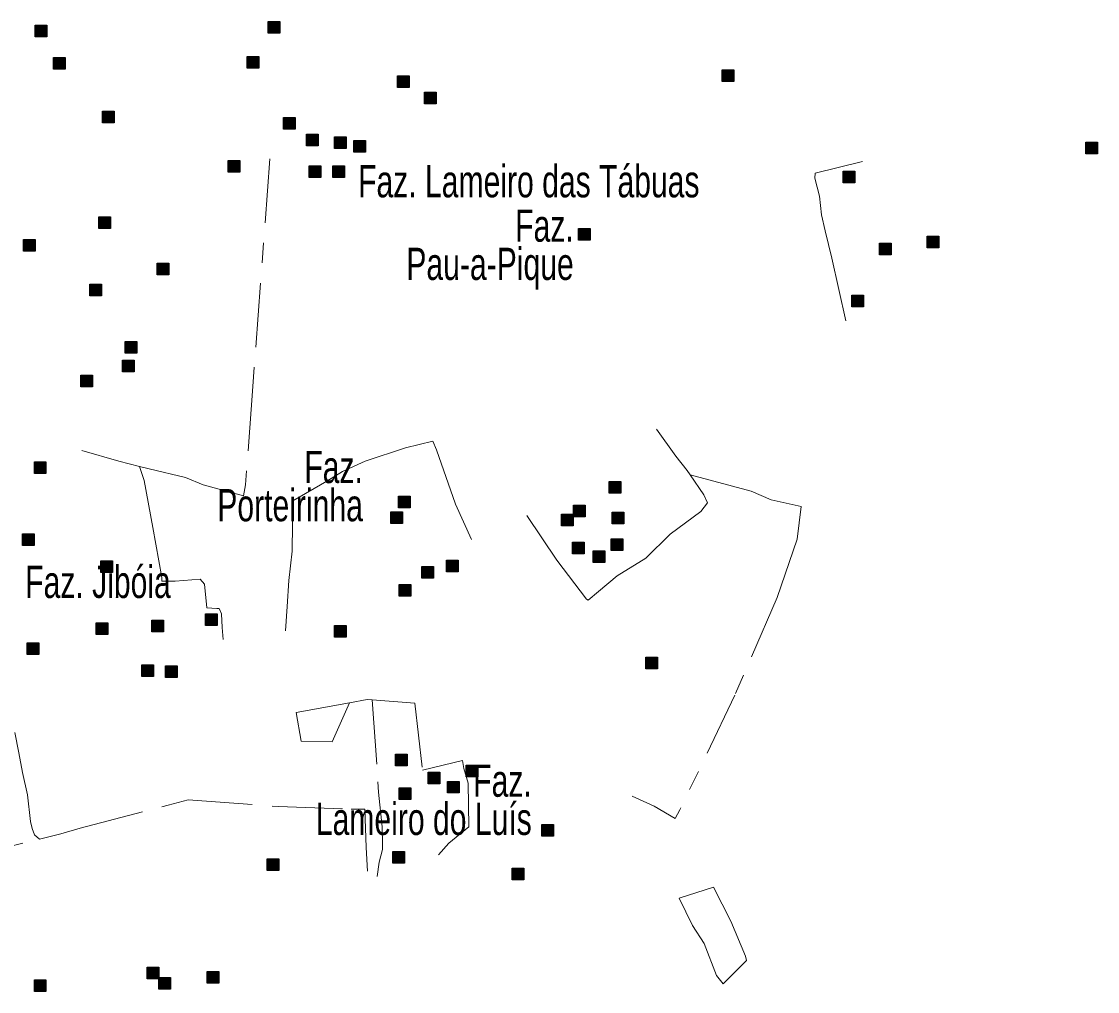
# Model space of a CAD drawing. Extents: x 445.4 to 500, y 8728.7 to 8784.
# Drawn here: x 482.58 to 487.94, y 8733.85 to 8738.67 of the extents above; entities that cross this region are included whole.
import ezdxf
from ezdxf.enums import TextEntityAlignment as Align

# ---------------------------------------------------------------- set-up
doc = ezdxf.new("R2010")
doc.units = 0
doc.header["$LTSCALE"] = 0.064
doc.linetypes.add('DOT_DASHED', pattern=[7.7, 5, -1.2, 0.3, -1.2])
doc.layers.add('2', color=7, linetype='Continuous', lineweight=25)
doc.layers.add('22', color=7, linetype='DOT_DASHED', lineweight=13)
doc.layers.add('61', color=7, linetype='Continuous')

msp = doc.modelspace()

# ---------------------------------------------------------------- hatches: boundary and pattern name
at = {"layer": '2'}
for points in [[(482.6522, 8738.6562), (482.7102, 8738.6562), (482.7102, 8738.5982), (482.6522, 8738.5982)], [(483.8113, 8738.6745), (483.8693, 8738.6745), (483.8693, 8738.6165), (483.8113, 8738.6165)], [(482.7436, 8738.4954), (482.8016, 8738.4954), (482.8016, 8738.4374), (482.7436, 8738.4374)], [(483.7074, 8738.5), (483.7654, 8738.5), (483.7654, 8738.442), (483.7074, 8738.442)], [(484.4541, 8738.4049), (484.5121, 8738.4049), (484.5121, 8738.3469), (484.4541, 8738.3469)], [(486.0694, 8738.4339), (486.1274, 8738.4339), (486.1274, 8738.3759), (486.0694, 8738.3759)], [(484.5898, 8738.3234), (484.6478, 8738.3234), (484.6478, 8738.2654), (484.5898, 8738.2654)], [(482.988, 8738.2283), (483.046, 8738.2283), (483.046, 8738.1703), (482.988, 8738.1703)], [(483.8884, 8738.1966), (483.9464, 8738.1966), (483.9464, 8738.1386), (483.8884, 8738.1386)], [(484.0016, 8738.1151), (484.0596, 8738.1151), (484.0596, 8738.0571), (484.0016, 8738.0571)], [(484.1418, 8738.1016), (484.1998, 8738.1016), (484.1998, 8738.0436), (484.1418, 8738.0436)], [(484.2369, 8738.0834), (484.2949, 8738.0834), (484.2949, 8738.0254), (484.2369, 8738.0254)], [(487.8784, 8738.0739), (487.9364, 8738.0739), (487.9364, 8738.0159), (487.8784, 8738.0159)], [(483.6124, 8737.9838), (483.6704, 8737.9838), (483.6704, 8737.9258), (483.6124, 8737.9258)], [(484.0151, 8737.9567), (484.0731, 8737.9567), (484.0731, 8737.8987), (484.0151, 8737.8987)], [(484.1328, 8737.9567), (484.1908, 8737.9567), (484.1908, 8737.8987), (484.1328, 8737.8987)], [(486.6708, 8737.9309), (486.7288, 8737.9309), (486.7288, 8737.8729), (486.6708, 8737.8729)], [(482.9699, 8737.7031), (483.0279, 8737.7031), (483.0279, 8737.6451), (482.9699, 8737.6451)], [(485.3547, 8737.6448), (485.4127, 8737.6448), (485.4127, 8737.5868), (485.3547, 8737.5868)], [(482.5943, 8737.59), (482.6523, 8737.59), (482.6523, 8737.532), (482.5943, 8737.532)], [(487.0893, 8737.6077), (487.1473, 8737.6077), (487.1473, 8737.5497), (487.0893, 8737.5497)], [(486.8516, 8737.5716), (486.9096, 8737.5716), (486.9096, 8737.5136), (486.8516, 8737.5136)], [(483.2595, 8737.4722), (483.3175, 8737.4722), (483.3175, 8737.4142), (483.2595, 8737.4142)], [(482.9246, 8737.3681), (482.9826, 8737.3681), (482.9826, 8737.3101), (482.9246, 8737.3101)], [(486.7151, 8737.3144), (486.7731, 8737.3144), (486.7731, 8737.2564), (486.7151, 8737.2564)], [(483.1011, 8737.0829), (483.1591, 8737.0829), (483.1591, 8737.0249), (483.1011, 8737.0249)], [(483.0875, 8736.9906), (483.1455, 8736.9906), (483.1455, 8736.9326), (483.0875, 8736.9326)], [(482.8794, 8736.9154), (482.9374, 8736.9154), (482.9374, 8736.8574), (482.8794, 8736.8574)], [(482.6486, 8736.4853), (482.7066, 8736.4853), (482.7066, 8736.4273), (482.6486, 8736.4273)], [(485.5075, 8736.3873), (485.5655, 8736.3873), (485.5655, 8736.3293), (485.5075, 8736.3293)], [(484.4599, 8736.3137), (484.5179, 8736.3137), (484.5179, 8736.2557), (484.4599, 8736.2557)], [(485.33, 8736.2689), (485.388, 8736.2689), (485.388, 8736.2109), (485.33, 8736.2109)], [(484.4224, 8736.2362), (484.4804, 8736.2362), (484.4804, 8736.1782), (484.4224, 8736.1782)], [(485.2709, 8736.2245), (485.3289, 8736.2245), (485.3289, 8736.1665), (485.2709, 8736.1665)], [(485.5222, 8736.2344), (485.5802, 8736.2344), (485.5802, 8736.1764), (485.5222, 8736.1764)], [(482.5898, 8736.1276), (482.6478, 8736.1276), (482.6478, 8736.0696), (482.5898, 8736.0696)], [(485.3248, 8736.0852), (485.3828, 8736.0852), (485.3828, 8736.0272), (485.3248, 8736.0272)], [(485.5173, 8736.1012), (485.5753, 8736.1012), (485.5753, 8736.0432), (485.5173, 8736.0432)], [(485.4286, 8736.042), (485.4866, 8736.042), (485.4866, 8735.984), (485.4286, 8735.984)], [(482.9789, 8735.9918), (483.0369, 8735.9918), (483.0369, 8735.9338), (482.9789, 8735.9338)], [(484.6984, 8735.9963), (484.7564, 8735.9963), (484.7564, 8735.9383), (484.6984, 8735.9383)], [(484.5762, 8735.9646), (484.6342, 8735.9646), (484.6342, 8735.9066), (484.5762, 8735.9066)], [(484.4631, 8735.8741), (484.5211, 8735.8741), (484.5211, 8735.8161), (484.4631, 8735.8161)], [(483.4993, 8735.7292), (483.5573, 8735.7292), (483.5573, 8735.6712), (483.4993, 8735.6712)], [(482.9563, 8735.6839), (483.0143, 8735.6839), (483.0143, 8735.6259), (482.9563, 8735.6259)], [(483.2323, 8735.6975), (483.2903, 8735.6975), (483.2903, 8735.6395), (483.2323, 8735.6395)], [(484.1418, 8735.6703), (484.1998, 8735.6703), (484.1998, 8735.6123), (484.1418, 8735.6123)], [(482.6124, 8735.5843), (482.6704, 8735.5843), (482.6704, 8735.5263), (482.6124, 8735.5263)], [(485.6898, 8735.5143), (485.7478, 8735.5143), (485.7478, 8735.4563), (485.6898, 8735.4563)], [(483.1825, 8735.4756), (483.2405, 8735.4756), (483.2405, 8735.4176), (483.1825, 8735.4176)], [(483.3002, 8735.4711), (483.3582, 8735.4711), (483.3582, 8735.4131), (483.3002, 8735.4131)], [(484.445, 8735.0319), (484.503, 8735.0319), (484.503, 8734.9739), (484.445, 8734.9739)], [(484.796, 8734.9764), (484.854, 8734.9764), (484.854, 8734.9184), (484.796, 8734.9184)], [(484.6079, 8734.9414), (484.6659, 8734.9414), (484.6659, 8734.8834), (484.6079, 8734.8834)], [(484.4631, 8734.8644), (484.5211, 8734.8644), (484.5211, 8734.8064), (484.4631, 8734.8064)], [(484.7029, 8734.8961), (484.7609, 8734.8961), (484.7609, 8734.8381), (484.7029, 8734.8381)], [(485.1723, 8734.6809), (485.2303, 8734.6809), (485.2303, 8734.6229), (485.1723, 8734.6229)], [(484.4314, 8734.5475), (484.4894, 8734.5475), (484.4894, 8734.4895), (484.4314, 8734.4895)], [(483.807, 8734.5113), (483.865, 8734.5113), (483.865, 8734.4533), (483.807, 8734.4533)], [(485.0244, 8734.4639), (485.0824, 8734.4639), (485.0824, 8734.4059), (485.0244, 8734.4059)], [(483.2097, 8733.9725), (483.2677, 8733.9725), (483.2677, 8733.9145), (483.2097, 8733.9145)], [(483.5083, 8733.9499), (483.5663, 8733.9499), (483.5663, 8733.8919), (483.5083, 8733.8919)], [(482.6486, 8733.9091), (482.7066, 8733.9091), (482.7066, 8733.8511), (482.6486, 8733.8511)], [(483.2683, 8733.9208), (483.3263, 8733.9208), (483.3263, 8733.8628), (483.2683, 8733.8628)]]:
    msp.add_hatch(color=256, dxfattribs=at).paths.add_polyline_path(points)

# ---------------------------------------------------------------- linework, layer by layer
for points in [[(482.6522, 8738.6562), (482.7102, 8738.6562), (482.7102, 8738.5982), (482.6522, 8738.5982)], [(483.8113, 8738.6745), (483.8693, 8738.6745), (483.8693, 8738.6165), (483.8113, 8738.6165)], [(482.7436, 8738.4954), (482.8016, 8738.4954), (482.8016, 8738.4374), (482.7436, 8738.4374)], [(483.7074, 8738.5), (483.7654, 8738.5), (483.7654, 8738.442), (483.7074, 8738.442)], [(484.4541, 8738.4049), (484.5121, 8738.4049), (484.5121, 8738.3469), (484.4541, 8738.3469)], [(486.0694, 8738.4339), (486.1274, 8738.4339), (486.1274, 8738.3759), (486.0694, 8738.3759)], [(484.5898, 8738.3234), (484.6478, 8738.3234), (484.6478, 8738.2654), (484.5898, 8738.2654)], [(482.988, 8738.2283), (483.046, 8738.2283), (483.046, 8738.1703), (482.988, 8738.1703)], [(483.8884, 8738.1966), (483.9464, 8738.1966), (483.9464, 8738.1386), (483.8884, 8738.1386)], [(484.0016, 8738.1151), (484.0596, 8738.1151), (484.0596, 8738.0571), (484.0016, 8738.0571)], [(484.1418, 8738.1016), (484.1998, 8738.1016), (484.1998, 8738.0436), (484.1418, 8738.0436)], [(484.2369, 8738.0834), (484.2949, 8738.0834), (484.2949, 8738.0254), (484.2369, 8738.0254)], [(487.8784, 8738.0739), (487.9364, 8738.0739), (487.9364, 8738.0159), (487.8784, 8738.0159)], [(483.6124, 8737.9838), (483.6704, 8737.9838), (483.6704, 8737.9258), (483.6124, 8737.9258)], [(484.0151, 8737.9567), (484.0731, 8737.9567), (484.0731, 8737.8987), (484.0151, 8737.8987)], [(484.1328, 8737.9567), (484.1908, 8737.9567), (484.1908, 8737.8987), (484.1328, 8737.8987)], [(486.6708, 8737.9309), (486.7288, 8737.9309), (486.7288, 8737.8729), (486.6708, 8737.8729)], [(482.9699, 8737.7031), (483.0279, 8737.7031), (483.0279, 8737.6451), (482.9699, 8737.6451)], [(485.3547, 8737.6448), (485.4127, 8737.6448), (485.4127, 8737.5868), (485.3547, 8737.5868)], [(482.5943, 8737.59), (482.6523, 8737.59), (482.6523, 8737.532), (482.5943, 8737.532)], [(487.0893, 8737.6077), (487.1473, 8737.6077), (487.1473, 8737.5497), (487.0893, 8737.5497)], [(486.8516, 8737.5716), (486.9096, 8737.5716), (486.9096, 8737.5136), (486.8516, 8737.5136)], [(483.2595, 8737.4722), (483.3175, 8737.4722), (483.3175, 8737.4142), (483.2595, 8737.4142)], [(482.9246, 8737.3681), (482.9826, 8737.3681), (482.9826, 8737.3101), (482.9246, 8737.3101)], [(486.7151, 8737.3144), (486.7731, 8737.3144), (486.7731, 8737.2564), (486.7151, 8737.2564)], [(483.1011, 8737.0829), (483.1591, 8737.0829), (483.1591, 8737.0249), (483.1011, 8737.0249)], [(483.0875, 8736.9906), (483.1455, 8736.9906), (483.1455, 8736.9326), (483.0875, 8736.9326)], [(482.8794, 8736.9154), (482.9374, 8736.9154), (482.9374, 8736.8574), (482.8794, 8736.8574)], [(482.6486, 8736.4853), (482.7066, 8736.4853), (482.7066, 8736.4273), (482.6486, 8736.4273)], [(485.5075, 8736.3873), (485.5655, 8736.3873), (485.5655, 8736.3293), (485.5075, 8736.3293)], [(484.4599, 8736.3137), (484.5179, 8736.3137), (484.5179, 8736.2557), (484.4599, 8736.2557)], [(485.33, 8736.2689), (485.388, 8736.2689), (485.388, 8736.2109), (485.33, 8736.2109)], [(484.4224, 8736.2362), (484.4804, 8736.2362), (484.4804, 8736.1782), (484.4224, 8736.1782)], [(485.2709, 8736.2245), (485.3289, 8736.2245), (485.3289, 8736.1665), (485.2709, 8736.1665)], [(485.5222, 8736.2344), (485.5802, 8736.2344), (485.5802, 8736.1764), (485.5222, 8736.1764)], [(482.5898, 8736.1276), (482.6478, 8736.1276), (482.6478, 8736.0696), (482.5898, 8736.0696)], [(485.3248, 8736.0852), (485.3828, 8736.0852), (485.3828, 8736.0272), (485.3248, 8736.0272)], [(485.5173, 8736.1012), (485.5753, 8736.1012), (485.5753, 8736.0432), (485.5173, 8736.0432)], [(485.4286, 8736.042), (485.4866, 8736.042), (485.4866, 8735.984), (485.4286, 8735.984)], [(482.9789, 8735.9918), (483.0369, 8735.9918), (483.0369, 8735.9338), (482.9789, 8735.9338)], [(484.6984, 8735.9963), (484.7564, 8735.9963), (484.7564, 8735.9383), (484.6984, 8735.9383)], [(484.5762, 8735.9646), (484.6342, 8735.9646), (484.6342, 8735.9066), (484.5762, 8735.9066)], [(484.4631, 8735.8741), (484.5211, 8735.8741), (484.5211, 8735.8161), (484.4631, 8735.8161)], [(483.4993, 8735.7292), (483.5573, 8735.7292), (483.5573, 8735.6712), (483.4993, 8735.6712)], [(482.9563, 8735.6839), (483.0143, 8735.6839), (483.0143, 8735.6259), (482.9563, 8735.6259)], [(483.2323, 8735.6975), (483.2903, 8735.6975), (483.2903, 8735.6395), (483.2323, 8735.6395)], [(484.1418, 8735.6703), (484.1998, 8735.6703), (484.1998, 8735.6123), (484.1418, 8735.6123)], [(482.6124, 8735.5843), (482.6704, 8735.5843), (482.6704, 8735.5263), (482.6124, 8735.5263)], [(485.6898, 8735.5143), (485.7478, 8735.5143), (485.7478, 8735.4563), (485.6898, 8735.4563)], [(483.1825, 8735.4756), (483.2405, 8735.4756), (483.2405, 8735.4176), (483.1825, 8735.4176)], [(483.3002, 8735.4711), (483.3582, 8735.4711), (483.3582, 8735.4131), (483.3002, 8735.4131)], [(484.445, 8735.0319), (484.503, 8735.0319), (484.503, 8734.9739), (484.445, 8734.9739)], [(484.796, 8734.9764), (484.854, 8734.9764), (484.854, 8734.9184), (484.796, 8734.9184)], [(484.6079, 8734.9414), (484.6659, 8734.9414), (484.6659, 8734.8834), (484.6079, 8734.8834)], [(484.4631, 8734.8644), (484.5211, 8734.8644), (484.5211, 8734.8064), (484.4631, 8734.8064)], [(484.7029, 8734.8961), (484.7609, 8734.8961), (484.7609, 8734.8381), (484.7029, 8734.8381)], [(485.1723, 8734.6809), (485.2303, 8734.6809), (485.2303, 8734.6229), (485.1723, 8734.6229)], [(484.4314, 8734.5475), (484.4894, 8734.5475), (484.4894, 8734.4895), (484.4314, 8734.4895)], [(483.807, 8734.5113), (483.865, 8734.5113), (483.865, 8734.4533), (483.807, 8734.4533)], [(485.0244, 8734.4639), (485.0824, 8734.4639), (485.0824, 8734.4059), (485.0244, 8734.4059)], [(483.2097, 8733.9725), (483.2677, 8733.9725), (483.2677, 8733.9145), (483.2097, 8733.9145)], [(483.5083, 8733.9499), (483.5663, 8733.9499), (483.5663, 8733.8919), (483.5083, 8733.8919)], [(482.6486, 8733.9091), (482.7066, 8733.9091), (482.7066, 8733.8511), (482.6486, 8733.8511)], [(483.2683, 8733.9208), (483.3263, 8733.9208), (483.3263, 8733.8628), (483.2683, 8733.8628)]]:
    msp.add_lwpolyline(points, close=True, dxfattribs=at)
at = {"layer": '22'}
msp.add_line((484.1301, 8735.0919), (484.2167, 8735.2872), dxfattribs=at)
for points in [[(483.8198, 8737.9925), (483.7352, 8736.8591), (483.6993, 8736.3708), (483.6887, 8736.3155), (483.4885, 8736.3708), (483.4012, 8736.4069), (483.2201, 8736.4495), (483.1713, 8736.4619)], [(486.7672, 8737.9792), (486.5324, 8737.9211), (486.5299, 8737.8955), (486.553, 8737.8056), (486.5633, 8737.7132), (486.5813, 8737.6336), (486.6147, 8737.4976), (486.6889, 8737.1661)], [(485.9107, 8736.42), (485.8963, 8736.441), (485.8386, 8736.5136), (485.7437, 8736.6478)], [(484.6302, 8736.5876), (484.4939, 8736.5551), (484.2948, 8736.4882), (484.1806, 8736.4376), (484.104, 8736.3886), (483.9343, 8736.2907), (483.9327, 8736.1748), (483.931, 8736.041), (483.9147, 8735.8942), (483.9065, 8735.7652), (483.8982, 8735.6446)], [(484.8229, 8736.0992), (484.7435, 8736.2738), (484.6485, 8736.5438), (484.6302, 8736.5876)], [(483.1713, 8736.4619), (483.0689, 8736.4878), (482.8855, 8736.5418)], [(483.1713, 8736.4618), (483.1951, 8736.3913), (483.2375, 8736.1583), (483.2829, 8735.9101), (483.2829, 8735.8919), (483.3496, 8735.8919), (483.4739, 8735.901), (483.4951, 8735.8768), (483.5072, 8735.7587), (483.5557, 8735.7557), (483.5678, 8735.7557), (483.58, 8735.7284), (483.583, 8735.6619), (483.5879, 8735.6009)], [(485.0976, 8736.2187), (485.2471, 8735.9954), (485.3949, 8735.8027), (485.4025, 8735.7977), (485.4551, 8735.8402), (485.5479, 8735.9178), (485.6907, 8736.0055), (485.811, 8736.1256), (485.9639, 8736.2383), (485.9965, 8736.2808), (485.979, 8736.3209), (485.9107, 8736.42)], [(485.9107, 8736.42), (486.214, 8736.3387), (486.3142, 8736.2958), (486.4621, 8736.2624), (486.443, 8736.1004), (486.3428, 8735.8098), (486.1329, 8735.3239), (485.8596, 8734.7541), (485.8357, 8734.7112), (485.7308, 8734.7731), (485.6218, 8734.8228)], [(484.2167, 8735.2872), (483.9506, 8735.2392), (483.9762, 8735.0951), (484.1301, 8735.0919)], [(484.2167, 8735.2872), (484.3032, 8735.3032), (484.3287, 8735.3011)], [(484.3287, 8735.3012), (484.3577, 8734.8934), (484.3609, 8734.8422)], [(484.3287, 8735.3011), (484.5404, 8735.284), (484.5789, 8734.9511), (484.7777, 8734.9991), (484.7841, 8734.9607), (484.8065, 8734.887), (484.8097, 8734.6693), (484.7103, 8734.5893), (484.6589, 8734.5313)], [(482.5516, 8735.1386), (482.5722, 8735.0376), (482.5903, 8734.9403), (482.614, 8734.8282), (482.6298, 8734.6969), (482.6377, 8734.6618), (482.6489, 8734.6301), (482.6737, 8734.6088)], [(482.6738, 8734.6088), (482.7798, 8734.6346), (482.8764, 8734.6636), (483.3142, 8734.7782), (483.413, 8734.8049), (483.8607, 8734.7709), (484.2245, 8734.7585), (484.2923, 8734.7585), (484.2985, 8734.5676), (484.3055, 8734.4488)], [(484.3609, 8734.8422), (484.3788, 8734.6693), (484.3807, 8734.5826), (484.3798, 8734.5569), (484.3645, 8734.4941), (484.3544, 8734.4224)], [(481.7032, 8734.3517), (482.0439, 8734.4458), (482.2802, 8734.5132), (482.6737, 8734.6088)]]:
    msp.add_lwpolyline(points, dxfattribs=at)
msp.add_lwpolyline([(485.855, 8734.315), (486.0269, 8734.3701), (486.1121, 8734.2), (486.1855, 8734.0266), (486.1906, 8734.0049), (486.0753, 8733.8899), (486.042, 8733.9299), (485.9802, 8734.0899), (485.9217, 8734.18)], close=True, dxfattribs=at)

# ---------------------------------------------------------------- texts
at = {"layer": '61', "width": 0.7}
for s, p in [('Faz. Lameiro das Tábuas', (484.2588, 8737.8002)), ('Faz. Jibóia', (482.6031, 8735.8078))]:
    msp.add_text(s, height=0.16, dxfattribs=at).set_placement(p)
for s, p in [('             Faz.', (485.3314, 8737.5795)), ('Pau-a-Pique', (485.3314, 8737.3895)), ('              Faz.', (484.2828, 8736.3794)), ('    Porteirinha', (484.2828, 8736.1894)), ('                  Faz.', (485.1227, 8734.8195)), ('Lameiro do Luís', (485.1227, 8734.6295))]:
    msp.add_text(s, height=0.16, dxfattribs=at).set_placement(p, align=Align.RIGHT)

doc.saveas('drawing.dxf')
